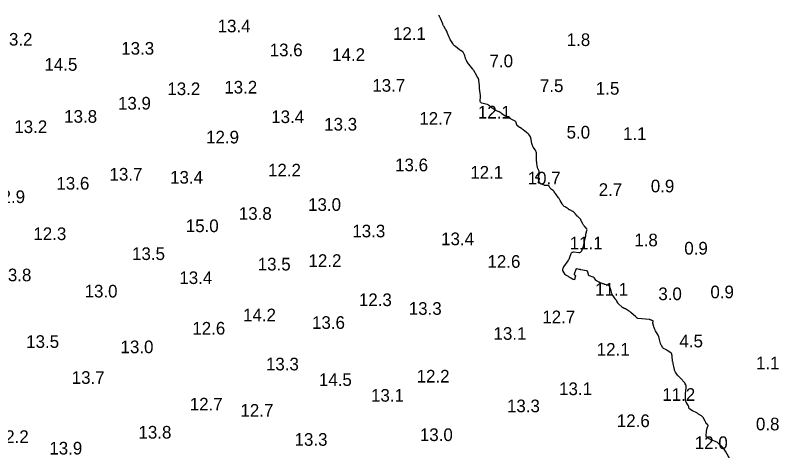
# Model space of a CAD drawing. Extents: x 815352 to 820877, y 582403 to 597439.
# Drawn here: x 816967.3 to 817269.1, y 596791.2 to 596966 of the extents above; entities that cross this region are included whole.
import ezdxf

# ---------------------------------------------------------------- set-up
doc = ezdxf.new("R2010")
doc.units = 0
doc.layers.add('V-CONT-EL12', color=7, linetype='Continuous')
doc.layers.add('V-TOPO-SOUN', color=7, linetype='Continuous')

msp = doc.modelspace()

# ---------------------------------------------------------------- linework, layer by layer
at = {"layer": 'V-CONT-EL12'}
msp.add_lwpolyline([(817249.58, 596791.17), (817249.53, 596791.28), (817249.48, 596791.38), (817249.42, 596791.49), (817248.08, 596793.82), (817247.83, 596794.23), (817247.55, 596794.62), (817247.24, 596794.99), (817246.9, 596795.34), (817245.19, 596797), (817244.95, 596797.21), (817244.69, 596797.38), (817244.41, 596797.53), (817244.12, 596797.65), (817242.73, 596798.12), (817242.51, 596798.2), (817242.3, 596798.29), (817242.09, 596798.39), (817241.88, 596798.49), (817240.84, 596799.06), (817240.76, 596799.12), (817240.69, 596799.19), (817240.63, 596799.27), (817240.58, 596799.36), (817240.43, 596799.75), (817240.4, 596799.84), (817240.38, 596799.94), (817240.37, 596800.04), (817240.37, 596800.15), (817240.5, 596801.47), (817240.53, 596801.72), (817240.58, 596801.97), (817240.64, 596802.22), (817240.71, 596802.46), (817241.14, 596803.74), (817241.17, 596803.88), (817241.16, 596804.01), (817241.11, 596804.13), (817241.03, 596804.24), (817240.59, 596804.67), (817240.49, 596804.77), (817240.41, 596804.88), (817240.33, 596805), (817240.26, 596805.13), (817240.02, 596805.64), (817239.96, 596805.77), (817239.89, 596805.89), (817239.82, 596806.02), (817239.75, 596806.14), (817239.19, 596807.1), (817239.06, 596807.3), (817238.91, 596807.47), (817238.75, 596807.62), (817238.56, 596807.75), (817237.38, 596808.49), (817237.15, 596808.63), (817236.92, 596808.77), (817236.69, 596808.9), (817236.46, 596809.03), (817235.31, 596809.67), (817235.18, 596809.74), (817235.06, 596809.8), (817234.93, 596809.87), (817234.81, 596809.94), (817234.2, 596810.25), (817234.13, 596810.29), (817234.06, 596810.34), (817234, 596810.39), (817233.94, 596810.45), (817233.73, 596810.71), (817233.68, 596810.77), (817233.64, 596810.84), (817233.62, 596810.92), (817233.6, 596811), (817233.55, 596811.39), (817233.53, 596811.49), (817233.5, 596811.57), (817233.47, 596811.66), (817233.43, 596811.74), (817232.56, 596813.18), (817232.44, 596813.41), (817232.35, 596813.66), (817232.3, 596813.91), (817232.28, 596814.18), (817232.26, 596815.65), (817232.26, 596815.72), (817232.26, 596815.79), (817232.26, 596815.85), (817232.26, 596815.92), (817232.26, 596816.18), (817232.26, 596816.25), (817232.27, 596816.32), (817232.27, 596816.38), (817232.28, 596816.45), (817232.53, 596818.87), (817232.54, 596818.96), (817232.54, 596819.04), (817232.55, 596819.13), (817232.55, 596819.22), (817232.54, 596819.69), (817232.53, 596819.72), (817232.53, 596819.75), (817232.51, 596819.78), (817232.49, 596819.8), (817232.4, 596819.89), (817232.38, 596819.92), (817232.36, 596819.94), (817232.34, 596819.97), (817232.33, 596820), (817232.18, 596820.48), (817232.15, 596820.56), (817232.11, 596820.65), (817232.06, 596820.72), (817232, 596820.8), (817230.3, 596822.64), (817230.2, 596822.74), (817230.11, 596822.84), (817230.01, 596822.93), (817229.91, 596823.03), (817229.51, 596823.39), (817229.41, 596823.48), (817229.32, 596823.58), (817229.24, 596823.69), (817229.16, 596823.8), (817228.32, 596825.05), (817228.16, 596825.3), (817228.04, 596825.57), (817227.94, 596825.84), (817227.87, 596826.13), (817227.43, 596828.4), (817227.41, 596828.49), (817227.39, 596828.57), (817227.37, 596828.66), (817227.34, 596828.74), (817227.19, 596829.18), (817227.19, 596829.2), (817227.18, 596829.23), (817227.17, 596829.26), (817227.16, 596829.29), (817227.12, 596829.39), (817227.11, 596829.42), (817227.1, 596829.45), (817227.1, 596829.48), (817227.09, 596829.51), (817226.99, 596831.16), (817226.98, 596831.3), (817226.96, 596831.44), (817226.94, 596831.57), (817226.91, 596831.71), (817226.79, 596832.25), (817226.75, 596832.38), (817226.68, 596832.49), (817226.6, 596832.59), (817226.49, 596832.68), (817225.02, 596833.63), (817224.88, 596833.72), (817224.73, 596833.8), (817224.59, 596833.88), (817224.44, 596833.95), (817223.85, 596834.24), (817223.71, 596834.32), (817223.58, 596834.41), (817223.46, 596834.53), (817223.36, 596834.65), (817222.77, 596835.5), (817222.65, 596835.69), (817222.55, 596835.89), (817222.47, 596836.09), (817222.4, 596836.31), (817221.85, 596838.4), (817221.84, 596838.44), (817221.82, 596838.49), (817221.81, 596838.54), (817221.8, 596838.59), (817221.72, 596838.87), (817221.72, 596838.87), (817221.72, 596838.88), (817221.72, 596838.88), (817221.72, 596838.89), (817221.72, 596838.91), (817221.72, 596838.92), (817221.72, 596838.92), (817221.72, 596838.93), (817221.72, 596838.93), (817221.58, 596839.35), (817221.55, 596839.42), (817221.52, 596839.49), (817221.49, 596839.56), (817221.45, 596839.62), (817220.38, 596841.34), (817220.22, 596841.63), (817220.07, 596841.93), (817219.95, 596842.24), (817219.85, 596842.56), (817219.35, 596844.33), (817219.33, 596844.42), (817219.32, 596844.5), (817219.33, 596844.59), (817219.36, 596844.67), (817219.49, 596845.04), (817219.5, 596845.1), (817219.5, 596845.15), (817219.47, 596845.2), (817219.42, 596845.24), (817219.14, 596845.43), (817219.11, 596845.45), (817219.08, 596845.47), (817219.05, 596845.48), (817219.01, 596845.5), (817218.88, 596845.55), (817218.85, 596845.56), (817218.81, 596845.57), (817218.78, 596845.58), (817218.74, 596845.59), (817218.37, 596845.71), (817218.29, 596845.73), (817218.22, 596845.75), (817218.14, 596845.77), (817218.07, 596845.78), (817213.45, 596846.27), (817213.36, 596846.28), (817213.28, 596846.31), (817213.21, 596846.36), (817213.14, 596846.41), (817212.89, 596846.67), (817212.82, 596846.74), (817212.76, 596846.8), (817212.69, 596846.86), (817212.62, 596846.92), (817210.62, 596848.66), (817210.41, 596848.83), (817210.19, 596849), (817209.96, 596849.16), (817209.72, 596849.3), (817208.49, 596850.03), (817208.39, 596850.09), (817208.28, 596850.14), (817208.17, 596850.2), (817208.06, 596850.24), (817207.61, 596850.42), (817207.5, 596850.47), (817207.39, 596850.53), (817207.3, 596850.59), (817207.2, 596850.67), (817205.73, 596852.08), (817205.65, 596852.15), (817205.59, 596852.24), (817205.53, 596852.32), (817205.48, 596852.42), (817205.3, 596852.8), (817205.26, 596852.9), (817205.2, 596852.99), (817205.15, 596853.08), (817205.09, 596853.17), (817204.76, 596853.62), (817204.68, 596853.73), (817204.6, 596853.83), (817204.53, 596853.93), (817204.45, 596854.03), (817203.61, 596855.12), (817203.46, 596855.34), (817203.33, 596855.57), (817203.22, 596855.81), (817203.14, 596856.07), (817202.74, 596857.62), (817202.71, 596857.72), (817202.67, 596857.82), (817202.63, 596857.93), (817202.59, 596858.03), (817202.34, 596858.57), (817202.33, 596858.6), (817202.32, 596858.62), (817202.31, 596858.65), (817202.31, 596858.67), (817202.3, 596858.78), (817202.29, 596858.8), (817202.28, 596858.83), (817202.27, 596858.85), (817202.26, 596858.88), (817202.11, 596859.15), (817202.07, 596859.2), (817202.03, 596859.24), (817201.98, 596859.27), (817201.93, 596859.29), (817200.53, 596859.65), (817200.28, 596859.72), (817200.04, 596859.8), (817199.79, 596859.88), (817199.55, 596859.98), (817198.39, 596860.45), (817198.25, 596860.51), (817198.11, 596860.57), (817197.97, 596860.63), (817197.84, 596860.7), (817197.3, 596860.97), (817197.17, 596861.05), (817197.05, 596861.14), (817196.95, 596861.24), (817196.86, 596861.36), (817196.32, 596862.11), (817196.2, 596862.27), (817196.05, 596862.4), (817195.88, 596862.5), (817195.7, 596862.58), (817194.37, 596863.02), (817194.18, 596863.12), (817194.03, 596863.25), (817193.92, 596863.41), (817193.85, 596863.62), (817193.69, 596864.52), (817193.62, 596864.72), (817193.51, 596864.88), (817193.35, 596864.99), (817193.15, 596865.06), (817190.87, 596865.49), (817190.71, 596865.53), (817190.54, 596865.56), (817190.38, 596865.6), (817190.21, 596865.65), (817189.25, 596865.91), (817189.24, 596865.91), (817189.23, 596865.91), (817189.22, 596865.91), (817189.21, 596865.9), (817189.16, 596865.87), (817189.13, 596865.85), (817188.96, 596865.72), (817188.93, 596865.7), (817188.9, 596865.67), (817188.88, 596865.64), (817188.86, 596865.6), (817188.25, 596863.74), (817188.23, 596863.66), (817188.24, 596863.59), (817188.28, 596863.53), (817188.35, 596863.48), (817188.67, 596863.31), (817188.74, 596863.27), (817188.78, 596863.21), (817188.8, 596863.14), (817188.79, 596863.05), (817188.44, 596861.69), (817188.44, 596861.68), (817188.44, 596861.66), (817188.44, 596861.65), (817188.44, 596861.64), (817188.44, 596861.58), (817188.43, 596861.57), (817188.43, 596861.56), (817188.42, 596861.56), (817188.41, 596861.56), (817187.94, 596861.67), (817187.86, 596861.7), (817187.78, 596861.73), (817187.7, 596861.76), (817187.63, 596861.8), (817186.93, 596862.17), (817186.84, 596862.21), (817186.76, 596862.27), (817186.67, 596862.32), (817186.59, 596862.38), (817186.27, 596862.61), (817186.19, 596862.67), (817186.11, 596862.73), (817186.02, 596862.78), (817185.94, 596862.82), (817185.17, 596863.22), (817185.02, 596863.31), (817184.89, 596863.41), (817184.77, 596863.53), (817184.66, 596863.67), (817183.84, 596864.9), (817183.76, 596865.03), (817183.72, 596865.17), (817183.71, 596865.32), (817183.73, 596865.47), (817183.88, 596866.07), (817183.93, 596866.22), (817183.99, 596866.37), (817184.06, 596866.51), (817184.14, 596866.64), (817185.81, 596869.06), (817186.02, 596869.38), (817186.21, 596869.71), (817186.37, 596870.06), (817186.52, 596870.41), (817187.06, 596871.86), (817187.23, 596872.17), (817187.45, 596872.38), (817187.75, 596872.5), (817188.1, 596872.51), (817190.14, 596872.32), (817190.51, 596872.34), (817190.81, 596872.45), (817191.06, 596872.67), (817191.24, 596873), (817192.09, 596875.17), (817192.1, 596875.2), (817192.11, 596875.24), (817192.11, 596875.27), (817192.1, 596875.31), (817192.05, 596875.46), (817192.04, 596875.5), (817192.04, 596875.53), (817192.04, 596875.57), (817192.05, 596875.61), (817192.14, 596875.92), (817192.16, 596875.99), (817192.18, 596876.05), (817192.2, 596876.12), (817192.21, 596876.18), (817192.88, 596878.91), (817192.89, 596878.96), (817192.9, 596879.01), (817192.9, 596879.07), (817192.9, 596879.13), (817192.89, 596879.35), (817192.88, 596879.41), (817192.89, 596879.46), (817192.89, 596879.52), (817192.91, 596879.57), (817193.29, 596881.02), (817193.32, 596881.27), (817193.3, 596881.5), (817193.21, 596881.72), (817193.05, 596881.92), (817192.32, 596882.69), (817192.15, 596882.89), (817191.99, 596883.1), (817191.85, 596883.32), (817191.72, 596883.56), (817191.03, 596884.94), (817190.93, 596885.12), (817190.82, 596885.29), (817190.7, 596885.45), (817190.57, 596885.6), (817189.94, 596886.26), (817189.83, 596886.37), (817189.71, 596886.49), (817189.6, 596886.6), (817189.48, 596886.71), (817189.01, 596887.17), (817188.89, 596887.28), (817188.79, 596887.4), (817188.68, 596887.52), (817188.58, 596887.65), (817188.2, 596888.17), (817188.1, 596888.29), (817187.98, 596888.39), (817187.85, 596888.49), (817187.71, 596888.56), (817186.5, 596889.12), (817186.33, 596889.21), (817186.16, 596889.3), (817186, 596889.4), (817185.84, 596889.51), (817185.08, 596890.03), (817184.99, 596890.1), (817184.89, 596890.16), (817184.79, 596890.22), (817184.69, 596890.28), (817184.27, 596890.53), (817184.18, 596890.59), (817184.1, 596890.65), (817184.02, 596890.73), (817183.95, 596890.81), (817183.7, 596891.17), (817183.64, 596891.26), (817183.58, 596891.35), (817183.52, 596891.44), (817183.47, 596891.54), (817182.72, 596892.9), (817182.58, 596893.15), (817182.43, 596893.4), (817182.27, 596893.65), (817182.1, 596893.89), (817181.13, 596895.25), (817181.03, 596895.38), (817180.94, 596895.51), (817180.85, 596895.65), (817180.75, 596895.79), (817180.39, 596896.33), (817180.29, 596896.46), (817180.19, 596896.58), (817180.07, 596896.69), (817179.94, 596896.79), (817179.27, 596897.24), (817179.12, 596897.36), (817178.99, 596897.48), (817178.87, 596897.62), (817178.76, 596897.78), (817178.35, 596898.45), (817178.23, 596898.6), (817178.1, 596898.7), (817177.94, 596898.76), (817177.75, 596898.78), (817176.83, 596898.76), (817176.71, 596898.77), (817176.58, 596898.79), (817176.46, 596898.83), (817176.35, 596898.89), (817175.9, 596899.15), (817175.78, 596899.22), (817175.66, 596899.27), (817175.54, 596899.32), (817175.42, 596899.36), (817174.38, 596899.67), (817174.21, 596899.75), (817174.1, 596899.87), (817174.06, 596900.02), (817174.1, 596900.22), (817174.48, 596901.35), (817174.51, 596901.52), (817174.47, 596901.64), (817174.37, 596901.7), (817174.19, 596901.72), (817173.25, 596901.66), (817173.13, 596901.67), (817173.06, 596901.71), (817173.05, 596901.79), (817173.09, 596901.9), (817173.38, 596902.42), (817173.45, 596902.55), (817173.53, 596902.68), (817173.61, 596902.8), (817173.7, 596902.92), (817174.27, 596903.72), (817174.37, 596903.89), (817174.42, 596904.07), (817174.41, 596904.26), (817174.35, 596904.45), (817173.89, 596905.52), (817173.81, 596905.73), (817173.75, 596905.95), (817173.7, 596906.17), (817173.67, 596906.39), (817173.55, 596907.67), (817173.55, 596907.71), (817173.54, 596907.75), (817173.54, 596907.79), (817173.54, 596907.83), (817173.53, 596907.99), (817173.53, 596908.03), (817173.52, 596908.06), (817173.5, 596908.1), (817173.49, 596908.14), (817173.38, 596908.32), (817173.36, 596908.37), (817173.34, 596908.41), (817173.34, 596908.46), (817173.33, 596908.51), (817173.38, 596911.32), (817173.36, 596911.69), (817173.28, 596912.05), (817173.14, 596912.38), (817172.96, 596912.7), (817172.09, 596913.95), (817171.89, 596914.27), (817171.72, 596914.6), (817171.6, 596914.95), (817171.51, 596915.32), (817171.09, 596917.56), (817170.96, 596918.03), (817170.75, 596918.45), (817170.47, 596918.83), (817170.12, 596919.16), (817168.07, 596920.8), (817167.92, 596920.91), (817167.77, 596921.02), (817167.62, 596921.13), (817167.47, 596921.23), (817166.78, 596921.68), (817166.66, 596921.75), (817166.55, 596921.83), (817166.44, 596921.91), (817166.33, 596921.99), (817165.89, 596922.31), (817165.79, 596922.39), (817165.71, 596922.49), (817165.64, 596922.6), (817165.59, 596922.73), (817165.34, 596923.57), (817165.27, 596923.75), (817165.17, 596923.9), (817165.04, 596924.03), (817164.89, 596924.13), (817163.37, 596924.98), (817163.27, 596925.05), (817163.17, 596925.12), (817163.08, 596925.21), (817163, 596925.3), (817162.69, 596925.69), (817162.6, 596925.78), (817162.51, 596925.85), (817162.4, 596925.9), (817162.28, 596925.93), (817161.28, 596926.12), (817161.17, 596926.14), (817161.07, 596926.18), (817160.97, 596926.22), (817160.87, 596926.27), (817160.49, 596926.5), (817160.4, 596926.56), (817160.3, 596926.62), (817160.21, 596926.68), (817160.12, 596926.75), (817159.66, 596927.1), (817159.58, 596927.16), (817159.49, 596927.23), (817159.41, 596927.3), (817159.33, 596927.37), (817159, 596927.65), (817158.92, 596927.72), (817158.83, 596927.78), (817158.74, 596927.83), (817158.64, 596927.87), (817157.57, 596928.26), (817157.48, 596928.29), (817157.4, 596928.33), (817157.32, 596928.37), (817157.24, 596928.42), (817156.94, 596928.63), (817156.87, 596928.68), (817156.79, 596928.74), (817156.71, 596928.79), (817156.63, 596928.83), (817155.82, 596929.34), (817155.66, 596929.45), (817155.51, 596929.56), (817155.36, 596929.68), (817155.22, 596929.8), (817154.55, 596930.39), (817154.38, 596930.52), (817154.21, 596930.63), (817154.02, 596930.72), (817153.82, 596930.78), (817151.78, 596931.33), (817151.46, 596931.47), (817151.24, 596931.67), (817151.12, 596931.94), (817151.09, 596932.28), (817151.17, 596933.85), (817151.18, 596934.2), (817151.17, 596934.55), (817151.14, 596934.89), (817151.1, 596935.24), (817150.78, 596937.12), (817150.77, 596937.21), (817150.76, 596937.3), (817150.76, 596937.39), (817150.76, 596937.47), (817150.78, 596937.83), (817150.78, 596937.91), (817150.78, 596938), (817150.78, 596938.09), (817150.77, 596938.18), (817150.56, 596940.39), (817150.54, 596940.55), (817150.5, 596940.7), (817150.44, 596940.85), (817150.37, 596941), (817150.03, 596941.55), (817149.95, 596941.69), (817149.86, 596941.83), (817149.78, 596941.97), (817149.71, 596942.12), (817148.6, 596944.16), (817148.57, 596944.21), (817148.54, 596944.26), (817148.51, 596944.31), (817148.47, 596944.36), (817148.34, 596944.54), (817148.31, 596944.59), (817148.27, 596944.64), (817148.24, 596944.68), (817148.2, 596944.73), (817146.11, 596947.39), (817146.09, 596947.42), (817146.07, 596947.44), (817146.04, 596947.47), (817146.02, 596947.49), (817145.91, 596947.57), (817145.88, 596947.59), (817145.87, 596947.62), (817145.85, 596947.65), (817145.84, 596947.68), (817145.78, 596947.91), (817145.77, 596947.96), (817145.75, 596948.01), (817145.74, 596948.06), (817145.72, 596948.1), (817145.33, 596949), (817145.28, 596949.12), (817145.23, 596949.24), (817145.19, 596949.36), (817145.16, 596949.48), (817145.02, 596949.98), (817144.98, 596950.1), (817144.94, 596950.23), (817144.89, 596950.34), (817144.84, 596950.46), (817144.44, 596951.25), (817144.36, 596951.39), (817144.26, 596951.52), (817144.15, 596951.62), (817144.02, 596951.72), (817143.47, 596952.06), (817143.33, 596952.15), (817143.19, 596952.24), (817143.06, 596952.33), (817142.93, 596952.43), (817141.28, 596953.66), (817140.98, 596953.91), (817140.71, 596954.19), (817140.46, 596954.49), (817140.24, 596954.82), (817139.21, 596956.5), (817139.05, 596956.78), (817138.91, 596957.06), (817138.77, 596957.36), (817138.66, 596957.66), (817138.08, 596959.24), (817138.03, 596959.36), (817137.98, 596959.47), (817137.93, 596959.59), (817137.86, 596959.7), (817137.6, 596960.14), (817137.54, 596960.25), (817137.47, 596960.37), (817137.41, 596960.48), (817137.34, 596960.59), (817136.71, 596961.68), (817136.58, 596961.9), (817136.47, 596962.12), (817136.36, 596962.35), (817136.27, 596962.59), (817135.43, 596964.76), (817135.4, 596964.83), (817135.36, 596964.91), (817135.32, 596964.98), (817135.27, 596965.04), (817135.08, 596965.31), (817135.04, 596965.38), (817135, 596965.45), (817134.98, 596965.52), (817134.95, 596965.6), (817134.89, 596965.91), (817134.87, 596965.98), (817134.84, 596966.05)], dxfattribs=at)

# ---------------------------------------------------------------- texts
at = {"layer": 'V-TOPO-SOUN'}
for s, p in [('13.4 ', (817047.3, 596959.29)), ('12.1 ', (817116.63, 596956.31)), ('13.2 ', (816961.08, 596954.04)), ('1.8', (817185.3, 596953.88)), ('13.3 ', (817009.18, 596950.47)), ('13.6 ', (817067.88, 596949.84)), ('14.2 ', (817092.57, 596948)), ('14.5 ', (816978.83, 596944.1)), ('7.0', (817154.79, 596945.48)), ('13.2 ', (817027.42, 596934.49)), ('13.2 ', (817049.92, 596935.11)), ('13.7 ', (817108.45, 596935.83)), ('7.5', (817174.71, 596935.7)), ('1.5', (817196.82, 596934.65)), ('13.9 ', (817007.9, 596928.78)), ('12.1 ', (817150.19, 596925.24)), ('13.8 ', (816986.64, 596923.56)), ('13.4 ', (817068.49, 596923.43)), ('12.7 ', (817127.02, 596922.78)), ('13.2 ', (816966.92, 596919.49)), ('13.3 ', (817089.42, 596920.48)), ('12.9 ', (817042.74, 596915.39)), ('5.0', (817185.24, 596917.33)), ('1.1', (817207.55, 596916.77)), ('13.6 ', (817117.45, 596904.4)), ('13.7 ', (817004.55, 596900.73)), ('12.2 ', (817067.21, 596902.34)), ('12.1 ', (817147.17, 596901.48)), ('13.4 ', (817028.5, 596899.51)), ('10.7 ', (817169.87, 596899.19)), ('13.6 ', (816983.56, 596897.15)), ('2.7', (817197.94, 596894.66)), ('0.9', (817218.54, 596896.07)), ('12.9 ', (816958.16, 596891.84)), ('13.0 ', (817083.06, 596888.75)), ('13.8 ', (817055.67, 596885.21)), ('15.0 ', (817034.7, 596880.35)), ('12.3 ', (816974.46, 596877.2)), ('13.3 ', (817100.55, 596878.29)), ('13.4 ', (817135.65, 596875.2)), ('11.1 ', (817186.48, 596873.53)), ('1.8', (817212.01, 596874.74)), ('0.9', (817231.79, 596871.5)), ('13.5 ', (817013.47, 596869.33)), ('13.5 ', (817063.15, 596865.2)), ('12.2 ', (817083.22, 596866.61)), ('12.6 ', (817153.97, 596866.25)), ('13.8 ', (816960.65, 596860.93)), ('13.4 ', (817032.17, 596859.85)), ('11.1 ', (817196.55, 596855.26)), ('13.0 ', (816994.7, 596854.53)), ('3.0', (817221.52, 596853.48)), ('0.9', (817242.1, 596854.21)), ('12.3 ', (817103.14, 596851.12)), ('13.3 ', (817122.86, 596847.68)), ('14.2 ', (817057.34, 596845.12)), ('12.7 ', (817175.65, 596844.36)), ('13.6 ', (817084.61, 596842.13)), ('12.6 ', (817037.3, 596839.87)), ('13.1 ', (817156.36, 596837.8)), ('13.5 ', (816971.61, 596834.62)), ('4.5', (817229.86, 596834.82)), ('13.0 ', (817008.91, 596832.52)), ('12.1 ', (817197.17, 596831.54)), ('13.3 ', (817066.39, 596825.73)), ('1.1', (817260.11, 596826.15)), ('13.7 ', (816989.62, 596820.41)), ('14.5 ', (817087.33, 596819.56)), ('12.2 ', (817125.97, 596820.94)), ('13.1 ', (817182.28, 596815.95)), ('13.1 ', (817107.94, 596813.36)), ('11.2 ', (817223.09, 596813.69)), ('12.7 ', (817036.28, 596809.88)), ('12.7 ', (817056.32, 596807.42)), ('13.3 ', (817161.67, 596809.19)), ('12.6 ', (817205.12, 596803.32)), ('0.8', (817260.11, 596802.04)), ('13.8 ', (817016, 596798.79)), ('13.0 ', (817127.25, 596797.81)), ('12.2 ', (816959.6, 596797.05)), ('13.3 ', (817077.71, 596795.94)), ('12.0 ', (817235.94, 596794.66)), ('13.9 ', (816980.76, 596792.49))]:
    msp.add_text(s, height=5, dxfattribs=at).set_placement(p)

doc.saveas('drawing.dxf')
